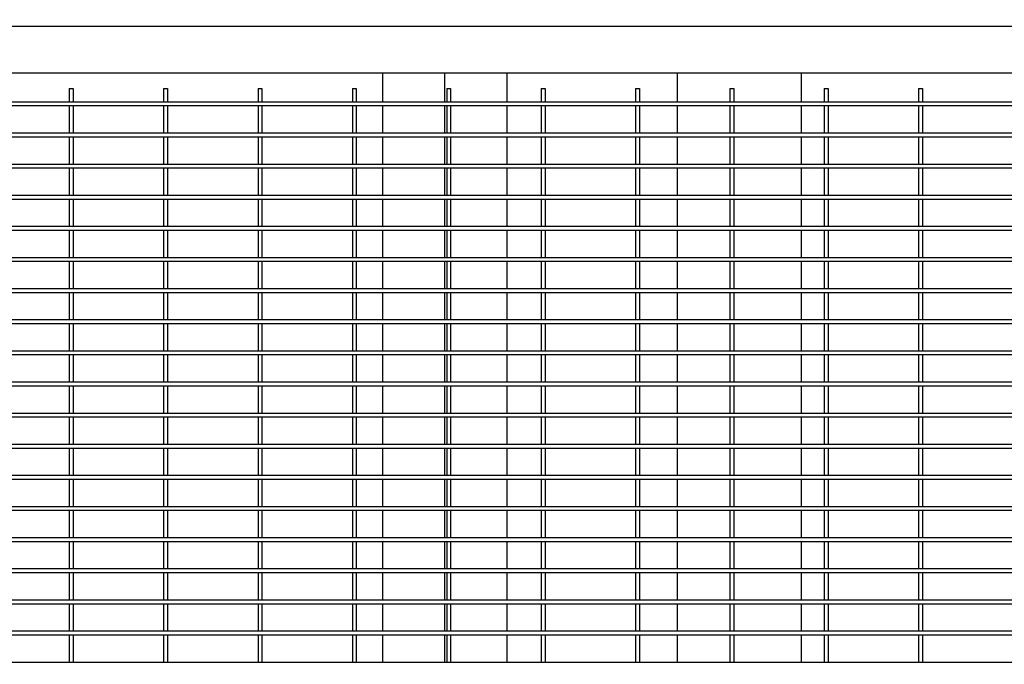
# Model space of a CAD drawing. Header units: inches. Extents: x 36 to 1719, y -84 to 1122.
# Tile 522 of 558: x 982 to 1014, y 832 to 853. Entities that reach past the tile are written whole.
import ezdxf

# ---------------------------------------------------------------- set-up
doc = ezdxf.new("R2010")
doc.units = ezdxf.units.IN
doc.header["$LTSCALE"] = 48
doc.header["$MEASUREMENT"] = 0
doc.layers.add('Dimension (ANSI)', color=7, linetype='Continuous', lineweight=25)
doc.layers.add('Visible (ANSI)', color=7, linetype='Continuous', lineweight=30)
doc.styles.add('Note Text (ANSI)', font='tahoma.ttf')
doc.dimstyles.new('Architectural (ANSI)', dxfattribs={"dimscale": 48, "dimtxt": 0.125, "dimasz": 0.098425, "dimexe": 0.125, "dimexo": 0.0625, "dimgap": 0.031496, "dimtad": 0, "dimtih": 1, "dimtoh": 1, "dimdec": 4, "dimrnd": 1e-08, "dimzin": 3, "dimdsep": 46, "dimlunit": 4, "dimtxsty": 'Note Text (ANSI)', "dimcen": 0.09, "dimdle": 0.393701, "dimclrd": 256, "dimclre": 256, "dimclrt": 256, "dimadec": 0, "dimazin": 3, "dimtfac": 0.96, "dimtofl": 0, "dimtmove": 0, "dimatfit": 3, "dimfxl": 1, "dimfrac": 2, "dimtolj": 1, "dimtzin": 12, "dimlwd": -1, "dimlwe": -1, "dimarcsym": 0})

# ---------------------------------------------------------------- blocks, each defined once
blk = doc.blocks.new('*D15')
at = {"layer": 'Defpoints', "color": 0, "transparency": 16777216}
for p in [(1046.918, 854.671), (727.918, 840.715), (1046.918, 743.531)]:
    blk.add_point(p, dxfattribs=at)
at = {"layer": 'Dimension (ANSI)', "transparency": 16777216}
for p, q in [((1046.918, 851.671), (1046.918, 737.531)), ((727.918, 837.715), (727.918, 737.531)), ((732.642, 743.531), (854.572, 743.531)), ((1042.193, 743.531), (878.263, 743.531))]:
    blk.add_line(p, q, dxfattribs=at)
for points in [[(732.642, 744.318), (732.642, 742.743), (727.918, 743.531)], [(1042.193, 744.318), (1042.193, 742.743), (1046.918, 743.531)]]:
    blk.add_solid(points, dxfattribs=at)
at = {"layer": 'Dimension (ANSI)', "transparency": 16777216, "insert": (856.084, 746.656), "char_height": 6, "attachment_point": 1, "style": 'Note Text (ANSI)'}
blk.add_mtext('\\A1;26\'-7"', dxfattribs=at)

msp = doc.modelspace()

# ---------------------------------------------------------------- linework, layer by layer
at = {"layer": 'Visible (ANSI)'}
for p, q in [((922.95768, 852.71131), (1044.95768, 852.71131)), ((924.45768, 851.21131), (1043.45768, 851.21131)), ((993.95768, 851.21131), (993.95768, 850.27381)), ((995.95768, 850.27381), (995.95768, 851.21131)), ((995.95768, 850.27381), (995.95768, 851.21131)), ((997.95768, 850.27381), (997.95768, 851.21131)), ((1003.41768, 851.21131), (1003.41768, 850.27381)), ((1007.41768, 850.27381), (1007.41768, 851.21131)), ((983.89518, 850.71131), (984.02018, 850.71131)), ((983.89518, 850.71131), (983.89518, 850.27381)), ((984.02018, 850.71131), (984.02018, 850.27381)), ((986.92643, 850.71131), (987.05143, 850.71131)), ((986.92643, 850.71131), (986.92643, 850.27381)), ((987.05143, 850.71131), (987.05143, 850.27381)), ((989.95768, 850.71131), (990.08268, 850.71131)), ((989.95768, 850.71131), (989.95768, 850.27381)), ((990.08268, 850.71131), (990.08268, 850.27381)), ((992.98893, 850.71131), (993.11393, 850.71131)), ((992.98893, 850.71131), (992.98893, 850.27381)), ((993.11393, 850.71131), (993.11393, 850.27381)), ((996.02018, 850.71131), (996.14518, 850.71131)), ((996.02018, 850.71131), (996.02018, 850.27381)), ((996.14518, 850.71131), (996.14518, 850.27381)), ((999.05143, 850.71131), (999.17643, 850.71131)), ((999.05143, 850.71131), (999.05143, 850.27381)), ((999.17643, 850.71131), (999.17643, 850.27381)), ((1002.08268, 850.71131), (1002.20768, 850.71131)), ((1002.08268, 850.71131), (1002.08268, 850.27381)), ((1002.20768, 850.71131), (1002.20768, 850.27381)), ((1005.11393, 850.71131), (1005.23893, 850.71131)), ((1005.11393, 850.71131), (1005.11393, 850.27381)), ((1005.23893, 850.71131), (1005.23893, 850.27381)), ((1008.14518, 850.71131), (1008.27018, 850.71131)), ((1008.14518, 850.71131), (1008.14518, 850.27381)), ((1008.27018, 850.71131), (1008.27018, 850.27381)), ((1011.17643, 850.71131), (1011.30143, 850.71131)), ((1011.17643, 850.71131), (1011.17643, 850.27381)), ((1011.30143, 850.71131), (1011.30143, 850.27381)), ((983.95768, 850.27381), (980.92643, 850.27381)), ((983.95768, 850.14881), (980.92643, 850.14881)), ((983.89518, 850.14881), (983.89518, 849.27381)), ((986.98893, 850.27381), (983.95768, 850.27381)), ((986.98893, 850.14881), (983.95768, 850.14881)), ((984.02018, 850.14881), (984.02018, 849.27381)), ((986.92643, 850.14881), (986.92643, 849.27381)), ((990.02018, 850.27381), (986.98893, 850.27381)), ((990.02018, 850.14881), (986.98893, 850.14881)), ((987.05143, 850.14881), (987.05143, 849.27381)), ((989.95768, 850.14881), (989.95768, 849.27381)), ((993.05143, 850.27381), (990.02018, 850.27381)), ((993.05143, 850.14881), (990.02018, 850.14881)), ((990.08268, 850.14881), (990.08268, 849.27381)), ((992.98893, 850.14881), (992.98893, 849.27381)), ((996.08268, 850.27381), (993.05143, 850.27381)), ((996.08268, 850.14881), (993.05143, 850.14881)), ((993.11393, 850.14881), (993.11393, 849.27381)), ((993.95768, 850.14881), (993.95768, 849.27381)), ((995.95768, 849.27381), (995.95768, 850.14881)), ((995.95768, 849.27381), (995.95768, 850.14881)), ((996.02018, 850.14881), (996.02018, 849.27381)), ((999.11393, 850.27381), (996.08268, 850.27381)), ((999.11393, 850.14881), (996.08268, 850.14881)), ((996.14518, 850.14881), (996.14518, 849.27381)), ((997.95768, 849.27381), (997.95768, 850.14881)), ((999.05143, 850.14881), (999.05143, 849.27381)), ((1002.14518, 850.27381), (999.11393, 850.27381)), ((1002.14518, 850.14881), (999.11393, 850.14881)), ((999.17643, 850.14881), (999.17643, 849.27381)), ((1002.08268, 850.14881), (1002.08268, 849.27381)), ((1005.17643, 850.27381), (1002.14518, 850.27381)), ((1005.17643, 850.14881), (1002.14518, 850.14881)), ((1002.20768, 850.14881), (1002.20768, 849.27381)), ((1003.41768, 850.14881), (1003.41768, 849.27381)), ((1005.11393, 850.14881), (1005.11393, 849.27381)), ((1008.20768, 850.27381), (1005.17643, 850.27381)), ((1008.20768, 850.14881), (1005.17643, 850.14881)), ((1005.23893, 850.14881), (1005.23893, 849.27381)), ((1007.41768, 849.27381), (1007.41768, 850.14881)), ((1008.14518, 850.14881), (1008.14518, 849.27381)), ((1011.23893, 850.27381), (1008.20768, 850.27381)), ((1011.23893, 850.14881), (1008.20768, 850.14881)), ((1008.27018, 850.14881), (1008.27018, 849.27381)), ((1011.17643, 850.14881), (1011.17643, 849.27381)), ((1017.30143, 850.27381), (1011.23893, 850.27381)), ((1017.30143, 850.14881), (1011.23893, 850.14881)), ((1011.30143, 850.14881), (1011.30143, 849.27381)), ((983.95768, 849.27381), (980.92643, 849.27381)), ((986.98893, 849.27381), (983.95768, 849.27381)), ((990.02018, 849.27381), (986.98893, 849.27381)), ((993.05143, 849.27381), (990.02018, 849.27381)), ((996.08268, 849.27381), (993.05143, 849.27381)), ((999.11393, 849.27381), (996.08268, 849.27381)), ((1002.14518, 849.27381), (999.11393, 849.27381)), ((1005.17643, 849.27381), (1002.14518, 849.27381)), ((1008.20768, 849.27381), (1005.17643, 849.27381)), ((1011.23893, 849.27381), (1008.20768, 849.27381)), ((1017.30143, 849.27381), (1011.23893, 849.27381)), ((983.95768, 849.14881), (980.92643, 849.14881)), ((983.89518, 849.14881), (983.89518, 848.27381)), ((986.98893, 849.14881), (983.95768, 849.14881)), ((984.02018, 849.14881), (984.02018, 848.27381)), ((986.92643, 849.14881), (986.92643, 848.27381)), ((990.02018, 849.14881), (986.98893, 849.14881)), ((987.05143, 849.14881), (987.05143, 848.27381)), ((989.95768, 849.14881), (989.95768, 848.27381)), ((993.05143, 849.14881), (990.02018, 849.14881)), ((990.08268, 849.14881), (990.08268, 848.27381)), ((992.98893, 849.14881), (992.98893, 848.27381)), ((996.08268, 849.14881), (993.05143, 849.14881)), ((993.11393, 849.14881), (993.11393, 848.27381)), ((993.95768, 849.14881), (993.95768, 848.27381)), ((995.95768, 848.27381), (995.95768, 849.14881)), ((995.95768, 848.27381), (995.95768, 849.14881)), ((996.02018, 849.14881), (996.02018, 848.27381)), ((999.11393, 849.14881), (996.08268, 849.14881)), ((996.14518, 849.14881), (996.14518, 848.27381)), ((997.95768, 848.27381), (997.95768, 849.14881)), ((999.05143, 849.14881), (999.05143, 848.27381)), ((1002.14518, 849.14881), (999.11393, 849.14881)), ((999.17643, 849.14881), (999.17643, 848.27381)), ((1002.08268, 849.14881), (1002.08268, 848.27381)), ((1005.17643, 849.14881), (1002.14518, 849.14881)), ((1002.20768, 849.14881), (1002.20768, 848.27381)), ((1003.41768, 849.14881), (1003.41768, 848.27381)), ((1005.11393, 849.14881), (1005.11393, 848.27381)), ((1008.20768, 849.14881), (1005.17643, 849.14881)), ((1005.23893, 849.14881), (1005.23893, 848.27381)), ((1007.41768, 848.27381), (1007.41768, 849.14881)), ((1008.14518, 849.14881), (1008.14518, 848.27381)), ((1011.23893, 849.14881), (1008.20768, 849.14881)), ((1008.27018, 849.14881), (1008.27018, 848.27381)), ((1011.17643, 849.14881), (1011.17643, 848.27381)), ((1017.30143, 849.14881), (1011.23893, 849.14881)), ((1011.30143, 849.14881), (1011.30143, 848.27381)), ((983.95768, 848.27381), (980.92643, 848.27381)), ((986.98893, 848.27381), (983.95768, 848.27381)), ((990.02018, 848.27381), (986.98893, 848.27381)), ((993.05143, 848.27381), (990.02018, 848.27381)), ((996.08268, 848.27381), (993.05143, 848.27381)), ((999.11393, 848.27381), (996.08268, 848.27381)), ((1002.14518, 848.27381), (999.11393, 848.27381)), ((1005.17643, 848.27381), (1002.14518, 848.27381)), ((1008.20768, 848.27381), (1005.17643, 848.27381)), ((1011.23893, 848.27381), (1008.20768, 848.27381)), ((1017.30143, 848.27381), (1011.23893, 848.27381)), ((983.95768, 848.14881), (980.92643, 848.14881)), ((983.89518, 848.14881), (983.89518, 847.27381)), ((986.98893, 848.14881), (983.95768, 848.14881)), ((984.02018, 848.14881), (984.02018, 847.27381)), ((986.92643, 848.14881), (986.92643, 847.27381)), ((990.02018, 848.14881), (986.98893, 848.14881)), ((987.05143, 848.14881), (987.05143, 847.27381)), ((989.95768, 848.14881), (989.95768, 847.27381)), ((993.05143, 848.14881), (990.02018, 848.14881)), ((990.08268, 848.14881), (990.08268, 847.27381)), ((992.98893, 848.14881), (992.98893, 847.27381)), ((996.08268, 848.14881), (993.05143, 848.14881)), ((993.11393, 848.14881), (993.11393, 847.27381)), ((993.95768, 848.14881), (993.95768, 847.27381)), ((995.95768, 847.27381), (995.95768, 848.14881)), ((995.95768, 847.27381), (995.95768, 848.14881)), ((996.02018, 848.14881), (996.02018, 847.27381)), ((999.11393, 848.14881), (996.08268, 848.14881)), ((996.14518, 848.14881), (996.14518, 847.27381)), ((997.95768, 847.27381), (997.95768, 848.14881)), ((999.05143, 848.14881), (999.05143, 847.27381)), ((1002.14518, 848.14881), (999.11393, 848.14881)), ((999.17643, 848.14881), (999.17643, 847.27381)), ((1002.08268, 848.14881), (1002.08268, 847.27381)), ((1005.17643, 848.14881), (1002.14518, 848.14881)), ((1002.20768, 848.14881), (1002.20768, 847.27381)), ((1003.41768, 848.14881), (1003.41768, 847.27381)), ((1005.11393, 848.14881), (1005.11393, 847.27381)), ((1008.20768, 848.14881), (1005.17643, 848.14881)), ((1005.23893, 848.14881), (1005.23893, 847.27381)), ((1007.41768, 847.27381), (1007.41768, 848.14881)), ((1008.14518, 848.14881), (1008.14518, 847.27381)), ((1011.23893, 848.14881), (1008.20768, 848.14881)), ((1008.27018, 848.14881), (1008.27018, 847.27381)), ((1011.17643, 848.14881), (1011.17643, 847.27381)), ((1017.30143, 848.14881), (1011.23893, 848.14881)), ((1011.30143, 848.14881), (1011.30143, 847.27381)), ((983.95768, 847.27381), (980.92643, 847.27381)), ((983.95768, 847.14881), (980.92643, 847.14881)), ((983.89518, 847.14881), (983.89518, 846.27381)), ((986.98893, 847.27381), (983.95768, 847.27381)), ((986.98893, 847.14881), (983.95768, 847.14881)), ((984.02018, 847.14881), (984.02018, 846.27381)), ((986.92643, 847.14881), (986.92643, 846.27381)), ((990.02018, 847.27381), (986.98893, 847.27381)), ((990.02018, 847.14881), (986.98893, 847.14881)), ((987.05143, 847.14881), (987.05143, 846.27381)), ((989.95768, 847.14881), (989.95768, 846.27381)), ((993.05143, 847.27381), (990.02018, 847.27381)), ((993.05143, 847.14881), (990.02018, 847.14881)), ((990.08268, 847.14881), (990.08268, 846.27381)), ((992.98893, 847.14881), (992.98893, 846.27381)), ((996.08268, 847.27381), (993.05143, 847.27381)), ((996.08268, 847.14881), (993.05143, 847.14881)), ((993.11393, 847.14881), (993.11393, 846.27381)), ((993.95768, 847.14881), (993.95768, 846.27381)), ((995.95768, 846.27381), (995.95768, 847.14881)), ((995.95768, 846.27381), (995.95768, 847.14881)), ((996.02018, 847.14881), (996.02018, 846.27381)), ((999.11393, 847.27381), (996.08268, 847.27381)), ((999.11393, 847.14881), (996.08268, 847.14881)), ((996.14518, 847.14881), (996.14518, 846.27381)), ((997.95768, 846.27381), (997.95768, 847.14881)), ((999.05143, 847.14881), (999.05143, 846.27381)), ((1002.14518, 847.27381), (999.11393, 847.27381)), ((1002.14518, 847.14881), (999.11393, 847.14881)), ((999.17643, 847.14881), (999.17643, 846.27381)), ((1002.08268, 847.14881), (1002.08268, 846.27381)), ((1005.17643, 847.27381), (1002.14518, 847.27381)), ((1005.17643, 847.14881), (1002.14518, 847.14881)), ((1002.20768, 847.14881), (1002.20768, 846.27381)), ((1003.41768, 847.14881), (1003.41768, 846.27381)), ((1005.11393, 847.14881), (1005.11393, 846.27381)), ((1008.20768, 847.27381), (1005.17643, 847.27381)), ((1008.20768, 847.14881), (1005.17643, 847.14881)), ((1005.23893, 847.14881), (1005.23893, 846.27381)), ((1007.41768, 846.27381), (1007.41768, 847.14881)), ((1008.14518, 847.14881), (1008.14518, 846.27381)), ((1011.23893, 847.27381), (1008.20768, 847.27381)), ((1011.23893, 847.14881), (1008.20768, 847.14881)), ((1008.27018, 847.14881), (1008.27018, 846.27381)), ((1011.17643, 847.14881), (1011.17643, 846.27381)), ((1017.30143, 847.27381), (1011.23893, 847.27381)), ((1017.30143, 847.14881), (1011.23893, 847.14881)), ((1011.30143, 847.14881), (1011.30143, 846.27381)), ((983.95768, 846.27381), (980.92643, 846.27381)), ((983.95768, 846.14881), (980.92643, 846.14881)), ((983.89518, 846.14881), (983.89518, 845.27381)), ((986.98893, 846.27381), (983.95768, 846.27381)), ((986.98893, 846.14881), (983.95768, 846.14881)), ((984.02018, 846.14881), (984.02018, 845.27381)), ((986.92643, 846.14881), (986.92643, 845.27381)), ((990.02018, 846.27381), (986.98893, 846.27381)), ((990.02018, 846.14881), (986.98893, 846.14881)), ((987.05143, 846.14881), (987.05143, 845.27381)), ((989.95768, 846.14881), (989.95768, 845.27381)), ((993.05143, 846.27381), (990.02018, 846.27381)), ((993.05143, 846.14881), (990.02018, 846.14881)), ((990.08268, 846.14881), (990.08268, 845.27381)), ((992.98893, 846.14881), (992.98893, 845.27381)), ((996.08268, 846.27381), (993.05143, 846.27381)), ((996.08268, 846.14881), (993.05143, 846.14881)), ((993.11393, 846.14881), (993.11393, 845.27381)), ((993.95768, 846.14881), (993.95768, 845.27381)), ((995.95768, 845.27381), (995.95768, 846.14881)), ((995.95768, 845.27381), (995.95768, 846.14881)), ((996.02018, 846.14881), (996.02018, 845.27381)), ((999.11393, 846.27381), (996.08268, 846.27381)), ((999.11393, 846.14881), (996.08268, 846.14881)), ((996.14518, 846.14881), (996.14518, 845.27381)), ((997.95768, 845.27381), (997.95768, 846.14881)), ((999.05143, 846.14881), (999.05143, 845.27381)), ((1002.14518, 846.27381), (999.11393, 846.27381)), ((1002.14518, 846.14881), (999.11393, 846.14881)), ((999.17643, 846.14881), (999.17643, 845.27381)), ((1002.08268, 846.14881), (1002.08268, 845.27381)), ((1005.17643, 846.27381), (1002.14518, 846.27381)), ((1005.17643, 846.14881), (1002.14518, 846.14881)), ((1002.20768, 846.14881), (1002.20768, 845.27381)), ((1003.41768, 846.14881), (1003.41768, 845.27381)), ((1005.11393, 846.14881), (1005.11393, 845.27381)), ((1008.20768, 846.27381), (1005.17643, 846.27381)), ((1008.20768, 846.14881), (1005.17643, 846.14881)), ((1005.23893, 846.14881), (1005.23893, 845.27381)), ((1007.41768, 845.27381), (1007.41768, 846.14881)), ((1008.14518, 846.14881), (1008.14518, 845.27381)), ((1011.23893, 846.27381), (1008.20768, 846.27381)), ((1011.23893, 846.14881), (1008.20768, 846.14881)), ((1008.27018, 846.14881), (1008.27018, 845.27381)), ((1011.17643, 846.14881), (1011.17643, 845.27381)), ((1017.30143, 846.27381), (1011.23893, 846.27381)), ((1017.30143, 846.14881), (1011.23893, 846.14881)), ((1011.30143, 846.14881), (1011.30143, 845.27381)), ((983.95768, 845.27381), (980.92643, 845.27381)), ((983.95768, 845.14881), (980.92643, 845.14881)), ((983.89518, 845.14881), (983.89518, 844.27381)), ((986.98893, 845.27381), (983.95768, 845.27381)), ((986.98893, 845.14881), (983.95768, 845.14881)), ((984.02018, 845.14881), (984.02018, 844.27381)), ((986.92643, 845.14881), (986.92643, 844.27381)), ((990.02018, 845.27381), (986.98893, 845.27381)), ((990.02018, 845.14881), (986.98893, 845.14881)), ((987.05143, 845.14881), (987.05143, 844.27381)), ((989.95768, 845.14881), (989.95768, 844.27381)), ((993.05143, 845.27381), (990.02018, 845.27381)), ((993.05143, 845.14881), (990.02018, 845.14881)), ((990.08268, 845.14881), (990.08268, 844.27381)), ((992.98893, 845.14881), (992.98893, 844.27381)), ((996.08268, 845.27381), (993.05143, 845.27381)), ((996.08268, 845.14881), (993.05143, 845.14881)), ((993.11393, 845.14881), (993.11393, 844.27381)), ((993.95768, 845.14881), (993.95768, 844.27381)), ((995.95768, 844.27381), (995.95768, 845.14881)), ((995.95768, 844.27381), (995.95768, 845.14881)), ((996.02018, 845.14881), (996.02018, 844.27381)), ((999.11393, 845.27381), (996.08268, 845.27381)), ((999.11393, 845.14881), (996.08268, 845.14881)), ((996.14518, 845.14881), (996.14518, 844.27381)), ((997.95768, 844.27381), (997.95768, 845.14881)), ((999.05143, 845.14881), (999.05143, 844.27381)), ((1002.14518, 845.27381), (999.11393, 845.27381)), ((1002.14518, 845.14881), (999.11393, 845.14881)), ((999.17643, 845.14881), (999.17643, 844.27381)), ((1002.08268, 845.14881), (1002.08268, 844.27381)), ((1005.17643, 845.27381), (1002.14518, 845.27381)), ((1005.17643, 845.14881), (1002.14518, 845.14881)), ((1002.20768, 845.14881), (1002.20768, 844.27381)), ((1003.41768, 845.14881), (1003.41768, 844.27381)), ((1005.11393, 845.14881), (1005.11393, 844.27381)), ((1008.20768, 845.27381), (1005.17643, 845.27381)), ((1008.20768, 845.14881), (1005.17643, 845.14881)), ((1005.23893, 845.14881), (1005.23893, 844.27381)), ((1007.41768, 844.27381), (1007.41768, 845.14881)), ((1008.14518, 845.14881), (1008.14518, 844.27381)), ((1011.23893, 845.27381), (1008.20768, 845.27381)), ((1011.23893, 845.14881), (1008.20768, 845.14881)), ((1008.27018, 845.14881), (1008.27018, 844.27381)), ((1011.17643, 845.14881), (1011.17643, 844.27381)), ((1017.30143, 845.27381), (1011.23893, 845.27381)), ((1017.30143, 845.14881), (1011.23893, 845.14881)), ((1011.30143, 845.14881), (1011.30143, 844.27381)), ((983.95768, 844.27381), (980.92643, 844.27381)), ((983.95768, 844.14881), (980.92643, 844.14881)), ((983.89518, 844.14881), (983.89518, 843.27381)), ((986.98893, 844.27381), (983.95768, 844.27381)), ((986.98893, 844.14881), (983.95768, 844.14881)), ((984.02018, 844.14881), (984.02018, 843.27381)), ((986.92643, 844.14881), (986.92643, 843.27381)), ((990.02018, 844.27381), (986.98893, 844.27381)), ((990.02018, 844.14881), (986.98893, 844.14881)), ((987.05143, 844.14881), (987.05143, 843.27381)), ((989.95768, 844.14881), (989.95768, 843.27381)), ((993.05143, 844.27381), (990.02018, 844.27381)), ((993.05143, 844.14881), (990.02018, 844.14881)), ((990.08268, 844.14881), (990.08268, 843.27381)), ((992.98893, 844.14881), (992.98893, 843.27381)), ((996.08268, 844.27381), (993.05143, 844.27381)), ((996.08268, 844.14881), (993.05143, 844.14881)), ((993.11393, 844.14881), (993.11393, 843.27381)), ((993.95768, 844.14881), (993.95768, 843.27381)), ((995.95768, 843.27381), (995.95768, 844.14881)), ((995.95768, 843.27381), (995.95768, 844.14881)), ((996.02018, 844.14881), (996.02018, 843.27381)), ((999.11393, 844.27381), (996.08268, 844.27381)), ((999.11393, 844.14881), (996.08268, 844.14881)), ((996.14518, 844.14881), (996.14518, 843.27381)), ((997.95768, 843.27381), (997.95768, 844.14881)), ((999.05143, 844.14881), (999.05143, 843.27381)), ((1002.14518, 844.27381), (999.11393, 844.27381)), ((1002.14518, 844.14881), (999.11393, 844.14881)), ((999.17643, 844.14881), (999.17643, 843.27381)), ((1002.08268, 844.14881), (1002.08268, 843.27381)), ((1005.17643, 844.27381), (1002.14518, 844.27381)), ((1005.17643, 844.14881), (1002.14518, 844.14881)), ((1002.20768, 844.14881), (1002.20768, 843.27381)), ((1003.41768, 844.14881), (1003.41768, 843.27381)), ((1005.11393, 844.14881), (1005.11393, 843.27381)), ((1008.20768, 844.27381), (1005.17643, 844.27381)), ((1008.20768, 844.14881), (1005.17643, 844.14881)), ((1005.23893, 844.14881), (1005.23893, 843.27381)), ((1007.41768, 843.27381), (1007.41768, 844.14881)), ((1008.14518, 844.14881), (1008.14518, 843.27381)), ((1011.23893, 844.27381), (1008.20768, 844.27381)), ((1011.23893, 844.14881), (1008.20768, 844.14881)), ((1008.27018, 844.14881), (1008.27018, 843.27381)), ((1011.17643, 844.14881), (1011.17643, 843.27381)), ((1017.30143, 844.27381), (1011.23893, 844.27381)), ((1017.30143, 844.14881), (1011.23893, 844.14881)), ((1011.30143, 844.14881), (1011.30143, 843.27381)), ((983.95768, 843.27381), (980.92643, 843.27381)), ((986.98893, 843.27381), (983.95768, 843.27381)), ((990.02018, 843.27381), (986.98893, 843.27381)), ((993.05143, 843.27381), (990.02018, 843.27381)), ((996.08268, 843.27381), (993.05143, 843.27381)), ((999.11393, 843.27381), (996.08268, 843.27381)), ((1002.14518, 843.27381), (999.11393, 843.27381)), ((1005.17643, 843.27381), (1002.14518, 843.27381)), ((1008.20768, 843.27381), (1005.17643, 843.27381)), ((1011.23893, 843.27381), (1008.20768, 843.27381)), ((1017.30143, 843.27381), (1011.23893, 843.27381)), ((983.95768, 843.14881), (980.92643, 843.14881)), ((983.89518, 843.14881), (983.89518, 842.27381)), ((986.98893, 843.14881), (983.95768, 843.14881)), ((984.02018, 843.14881), (984.02018, 842.27381)), ((986.92643, 843.14881), (986.92643, 842.27381)), ((990.02018, 843.14881), (986.98893, 843.14881)), ((987.05143, 843.14881), (987.05143, 842.27381)), ((989.95768, 843.14881), (989.95768, 842.27381)), ((993.05143, 843.14881), (990.02018, 843.14881)), ((990.08268, 843.14881), (990.08268, 842.27381)), ((992.98893, 843.14881), (992.98893, 842.27381)), ((996.08268, 843.14881), (993.05143, 843.14881)), ((993.11393, 843.14881), (993.11393, 842.27381)), ((993.95768, 843.14881), (993.95768, 842.27381)), ((995.95768, 842.27381), (995.95768, 843.14881)), ((995.95768, 842.27381), (995.95768, 843.14881)), ((996.02018, 843.14881), (996.02018, 842.27381)), ((999.11393, 843.14881), (996.08268, 843.14881)), ((996.14518, 843.14881), (996.14518, 842.27381)), ((997.95768, 842.27381), (997.95768, 843.14881)), ((999.05143, 843.14881), (999.05143, 842.27381)), ((1002.14518, 843.14881), (999.11393, 843.14881)), ((999.17643, 843.14881), (999.17643, 842.27381)), ((1002.08268, 843.14881), (1002.08268, 842.27381)), ((1005.17643, 843.14881), (1002.14518, 843.14881)), ((1002.20768, 843.14881), (1002.20768, 842.27381)), ((1003.41768, 843.14881), (1003.41768, 842.27381)), ((1005.11393, 843.14881), (1005.11393, 842.27381)), ((1008.20768, 843.14881), (1005.17643, 843.14881)), ((1005.23893, 843.14881), (1005.23893, 842.27381)), ((1007.41768, 842.27381), (1007.41768, 843.14881)), ((1008.14518, 843.14881), (1008.14518, 842.27381)), ((1011.23893, 843.14881), (1008.20768, 843.14881)), ((1008.27018, 843.14881), (1008.27018, 842.27381)), ((1011.17643, 843.14881), (1011.17643, 842.27381)), ((1017.30143, 843.14881), (1011.23893, 843.14881)), ((1011.30143, 843.14881), (1011.30143, 842.27381)), ((983.95768, 842.27381), (980.92643, 842.27381)), ((986.98893, 842.27381), (983.95768, 842.27381)), ((990.02018, 842.27381), (986.98893, 842.27381)), ((993.05143, 842.27381), (990.02018, 842.27381)), ((996.08268, 842.27381), (993.05143, 842.27381)), ((999.11393, 842.27381), (996.08268, 842.27381)), ((1002.14518, 842.27381), (999.11393, 842.27381)), ((1005.17643, 842.27381), (1002.14518, 842.27381)), ((1008.20768, 842.27381), (1005.17643, 842.27381)), ((1011.23893, 842.27381), (1008.20768, 842.27381)), ((1017.30143, 842.27381), (1011.23893, 842.27381)), ((983.95768, 842.14881), (980.92643, 842.14881)), ((983.89518, 842.14881), (983.89518, 841.27381)), ((986.98893, 842.14881), (983.95768, 842.14881)), ((984.02018, 842.14881), (984.02018, 841.27381)), ((986.92643, 842.14881), (986.92643, 841.27381)), ((990.02018, 842.14881), (986.98893, 842.14881)), ((987.05143, 842.14881), (987.05143, 841.27381)), ((989.95768, 842.14881), (989.95768, 841.27381)), ((993.05143, 842.14881), (990.02018, 842.14881)), ((990.08268, 842.14881), (990.08268, 841.27381)), ((992.98893, 842.14881), (992.98893, 841.27381)), ((996.08268, 842.14881), (993.05143, 842.14881)), ((993.11393, 842.14881), (993.11393, 841.27381)), ((993.95768, 842.14881), (993.95768, 841.27381)), ((995.95768, 841.27381), (995.95768, 842.14881)), ((995.95768, 841.27381), (995.95768, 842.14881)), ((996.02018, 842.14881), (996.02018, 841.27381)), ((999.11393, 842.14881), (996.08268, 842.14881)), ((996.14518, 842.14881), (996.14518, 841.27381)), ((997.95768, 841.27381), (997.95768, 842.14881)), ((999.05143, 842.14881), (999.05143, 841.27381)), ((1002.14518, 842.14881), (999.11393, 842.14881)), ((999.17643, 842.14881), (999.17643, 841.27381)), ((1002.08268, 842.14881), (1002.08268, 841.27381)), ((1005.17643, 842.14881), (1002.14518, 842.14881)), ((1002.20768, 842.14881), (1002.20768, 841.27381)), ((1003.41768, 842.14881), (1003.41768, 841.27381)), ((1005.11393, 842.14881), (1005.11393, 841.27381)), ((1008.20768, 842.14881), (1005.17643, 842.14881)), ((1005.23893, 842.14881), (1005.23893, 841.27381)), ((1007.41768, 841.27381), (1007.41768, 842.14881)), ((1008.14518, 842.14881), (1008.14518, 841.27381)), ((1011.23893, 842.14881), (1008.20768, 842.14881)), ((1008.27018, 842.14881), (1008.27018, 841.27381)), ((1011.17643, 842.14881), (1011.17643, 841.27381)), ((1017.30143, 842.14881), (1011.23893, 842.14881)), ((1011.30143, 842.14881), (1011.30143, 841.27381)), ((983.95768, 841.27381), (980.92643, 841.27381)), ((986.98893, 841.27381), (983.95768, 841.27381)), ((990.02018, 841.27381), (986.98893, 841.27381)), ((993.05143, 841.27381), (990.02018, 841.27381)), ((996.08268, 841.27381), (993.05143, 841.27381)), ((999.11393, 841.27381), (996.08268, 841.27381)), ((1002.14518, 841.27381), (999.11393, 841.27381)), ((1005.17643, 841.27381), (1002.14518, 841.27381)), ((1008.20768, 841.27381), (1005.17643, 841.27381)), ((1011.23893, 841.27381), (1008.20768, 841.27381)), ((1017.30143, 841.27381), (1011.23893, 841.27381)), ((983.95768, 841.14881), (980.92643, 841.14881)), ((983.89518, 841.14881), (983.89518, 840.27381)), ((986.98893, 841.14881), (983.95768, 841.14881)), ((984.02018, 841.14881), (984.02018, 840.27381)), ((986.92643, 841.14881), (986.92643, 840.27381)), ((990.02018, 841.14881), (986.98893, 841.14881)), ((987.05143, 841.14881), (987.05143, 840.27381)), ((989.95768, 841.14881), (989.95768, 840.27381)), ((993.05143, 841.14881), (990.02018, 841.14881)), ((990.08268, 841.14881), (990.08268, 840.27381)), ((992.98893, 841.14881), (992.98893, 840.27381)), ((996.08268, 841.14881), (993.05143, 841.14881)), ((993.11393, 841.14881), (993.11393, 840.27381)), ((993.95768, 841.14881), (993.95768, 840.27381)), ((995.95768, 840.27381), (995.95768, 841.14881)), ((995.95768, 840.27381), (995.95768, 841.14881)), ((996.02018, 841.14881), (996.02018, 840.27381)), ((999.11393, 841.14881), (996.08268, 841.14881)), ((996.14518, 841.14881), (996.14518, 840.27381)), ((997.95768, 840.27381), (997.95768, 841.14881)), ((999.05143, 841.14881), (999.05143, 840.27381)), ((1002.14518, 841.14881), (999.11393, 841.14881)), ((999.17643, 841.14881), (999.17643, 840.27381)), ((1002.08268, 841.14881), (1002.08268, 840.27381)), ((1005.17643, 841.14881), (1002.14518, 841.14881)), ((1002.20768, 841.14881), (1002.20768, 840.27381)), ((1003.41768, 841.14881), (1003.41768, 840.27381)), ((1005.11393, 841.14881), (1005.11393, 840.27381)), ((1008.20768, 841.14881), (1005.17643, 841.14881)), ((1005.23893, 841.14881), (1005.23893, 840.27381)), ((1007.41768, 840.27381), (1007.41768, 841.14881)), ((1008.14518, 841.14881), (1008.14518, 840.27381)), ((1011.23893, 841.14881), (1008.20768, 841.14881)), ((1008.27018, 841.14881), (1008.27018, 840.27381)), ((1011.17643, 841.14881), (1011.17643, 840.27381)), ((1017.30143, 841.14881), (1011.23893, 841.14881)), ((1011.30143, 841.14881), (1011.30143, 840.27381)), ((983.95768, 840.27381), (980.92643, 840.27381)), ((983.95768, 840.14881), (980.92643, 840.14881)), ((983.89518, 840.14881), (983.89518, 839.27381)), ((986.98893, 840.27381), (983.95768, 840.27381)), ((986.98893, 840.14881), (983.95768, 840.14881)), ((984.02018, 840.14881), (984.02018, 839.27381)), ((986.92643, 840.14881), (986.92643, 839.27381)), ((990.02018, 840.27381), (986.98893, 840.27381)), ((990.02018, 840.14881), (986.98893, 840.14881)), ((987.05143, 840.14881), (987.05143, 839.27381)), ((989.95768, 840.14881), (989.95768, 839.27381)), ((993.05143, 840.27381), (990.02018, 840.27381)), ((993.05143, 840.14881), (990.02018, 840.14881)), ((990.08268, 840.14881), (990.08268, 839.27381)), ((992.98893, 840.14881), (992.98893, 839.27381)), ((996.08268, 840.27381), (993.05143, 840.27381)), ((996.08268, 840.14881), (993.05143, 840.14881)), ((993.11393, 840.14881), (993.11393, 839.27381)), ((993.95768, 840.14881), (993.95768, 839.27381)), ((995.95768, 839.27381), (995.95768, 840.14881)), ((995.95768, 839.27381), (995.95768, 840.14881)), ((996.02018, 840.14881), (996.02018, 839.27381)), ((999.11393, 840.27381), (996.08268, 840.27381)), ((999.11393, 840.14881), (996.08268, 840.14881)), ((996.14518, 840.14881), (996.14518, 839.27381)), ((997.95768, 839.27381), (997.95768, 840.14881)), ((999.05143, 840.14881), (999.05143, 839.27381)), ((1002.14518, 840.27381), (999.11393, 840.27381)), ((1002.14518, 840.14881), (999.11393, 840.14881)), ((999.17643, 840.14881), (999.17643, 839.27381)), ((1002.08268, 840.14881), (1002.08268, 839.27381)), ((1005.17643, 840.27381), (1002.14518, 840.27381)), ((1005.17643, 840.14881), (1002.14518, 840.14881)), ((1002.20768, 840.14881), (1002.20768, 839.27381)), ((1003.41768, 840.14881), (1003.41768, 839.27381)), ((1005.11393, 840.14881), (1005.11393, 839.27381)), ((1008.20768, 840.27381), (1005.17643, 840.27381)), ((1008.20768, 840.14881), (1005.17643, 840.14881)), ((1005.23893, 840.14881), (1005.23893, 839.27381)), ((1007.41768, 839.27381), (1007.41768, 840.14881)), ((1008.14518, 840.14881), (1008.14518, 839.27381)), ((1011.23893, 840.27381), (1008.20768, 840.27381)), ((1011.23893, 840.14881), (1008.20768, 840.14881)), ((1008.27018, 840.14881), (1008.27018, 839.27381)), ((1011.17643, 840.14881), (1011.17643, 839.27381)), ((1017.30143, 840.27381), (1011.23893, 840.27381)), ((1017.30143, 840.14881), (1011.23893, 840.14881)), ((1011.30143, 840.14881), (1011.30143, 839.27381)), ((983.95768, 839.27381), (980.92643, 839.27381)), ((983.95768, 839.14881), (980.92643, 839.14881)), ((983.89518, 839.14881), (983.89518, 838.27381)), ((986.98893, 839.27381), (983.95768, 839.27381)), ((986.98893, 839.14881), (983.95768, 839.14881)), ((984.02018, 839.14881), (984.02018, 838.27381)), ((986.92643, 839.14881), (986.92643, 838.27381)), ((990.02018, 839.27381), (986.98893, 839.27381)), ((990.02018, 839.14881), (986.98893, 839.14881)), ((987.05143, 839.14881), (987.05143, 838.27381)), ((989.95768, 839.14881), (989.95768, 838.27381)), ((993.05143, 839.27381), (990.02018, 839.27381)), ((993.05143, 839.14881), (990.02018, 839.14881)), ((990.08268, 839.14881), (990.08268, 838.27381)), ((992.98893, 839.14881), (992.98893, 838.27381)), ((996.08268, 839.27381), (993.05143, 839.27381)), ((996.08268, 839.14881), (993.05143, 839.14881)), ((993.11393, 839.14881), (993.11393, 838.27381)), ((993.95768, 839.14881), (993.95768, 838.27381)), ((995.95768, 838.27381), (995.95768, 839.14881)), ((995.95768, 838.27381), (995.95768, 839.14881)), ((996.02018, 839.14881), (996.02018, 838.27381)), ((999.11393, 839.27381), (996.08268, 839.27381)), ((999.11393, 839.14881), (996.08268, 839.14881)), ((996.14518, 839.14881), (996.14518, 838.27381)), ((997.95768, 838.27381), (997.95768, 839.14881)), ((999.05143, 839.14881), (999.05143, 838.27381)), ((1002.14518, 839.27381), (999.11393, 839.27381)), ((1002.14518, 839.14881), (999.11393, 839.14881)), ((999.17643, 839.14881), (999.17643, 838.27381)), ((1002.08268, 839.14881), (1002.08268, 838.27381)), ((1005.17643, 839.27381), (1002.14518, 839.27381)), ((1005.17643, 839.14881), (1002.14518, 839.14881)), ((1002.20768, 839.14881), (1002.20768, 838.27381)), ((1003.41768, 839.14881), (1003.41768, 838.27381)), ((1005.11393, 839.14881), (1005.11393, 838.27381)), ((1008.20768, 839.27381), (1005.17643, 839.27381)), ((1008.20768, 839.14881), (1005.17643, 839.14881)), ((1005.23893, 839.14881), (1005.23893, 838.27381)), ((1007.41768, 838.27381), (1007.41768, 839.14881)), ((1008.14518, 839.14881), (1008.14518, 838.27381)), ((1011.23893, 839.27381), (1008.20768, 839.27381)), ((1011.23893, 839.14881), (1008.20768, 839.14881)), ((1008.27018, 839.14881), (1008.27018, 838.27381)), ((1011.17643, 839.14881), (1011.17643, 838.27381)), ((1017.30143, 839.27381), (1011.23893, 839.27381)), ((1017.30143, 839.14881), (1011.23893, 839.14881)), ((1011.30143, 839.14881), (1011.30143, 838.27381)), ((983.95768, 838.27381), (980.92643, 838.27381)), ((983.95768, 838.14881), (980.92643, 838.14881)), ((983.89518, 838.14881), (983.89518, 837.27381)), ((986.98893, 838.27381), (983.95768, 838.27381)), ((986.98893, 838.14881), (983.95768, 838.14881)), ((984.02018, 838.14881), (984.02018, 837.27381)), ((986.92643, 838.14881), (986.92643, 837.27381)), ((990.02018, 838.27381), (986.98893, 838.27381)), ((990.02018, 838.14881), (986.98893, 838.14881)), ((987.05143, 838.14881), (987.05143, 837.27381)), ((989.95768, 838.14881), (989.95768, 837.27381)), ((993.05143, 838.27381), (990.02018, 838.27381)), ((993.05143, 838.14881), (990.02018, 838.14881)), ((990.08268, 838.14881), (990.08268, 837.27381)), ((992.98893, 838.14881), (992.98893, 837.27381)), ((996.08268, 838.27381), (993.05143, 838.27381)), ((996.08268, 838.14881), (993.05143, 838.14881)), ((993.11393, 838.14881), (993.11393, 837.27381)), ((993.95768, 838.14881), (993.95768, 837.27381)), ((995.95768, 837.27381), (995.95768, 838.14881)), ((995.95768, 837.27381), (995.95768, 838.14881)), ((996.02018, 838.14881), (996.02018, 837.27381)), ((999.11393, 838.27381), (996.08268, 838.27381)), ((999.11393, 838.14881), (996.08268, 838.14881)), ((996.14518, 838.14881), (996.14518, 837.27381)), ((997.95768, 837.27381), (997.95768, 838.14881)), ((999.05143, 838.14881), (999.05143, 837.27381)), ((1002.14518, 838.27381), (999.11393, 838.27381)), ((1002.14518, 838.14881), (999.11393, 838.14881)), ((999.17643, 838.14881), (999.17643, 837.27381)), ((1002.08268, 838.14881), (1002.08268, 837.27381)), ((1005.17643, 838.27381), (1002.14518, 838.27381)), ((1005.17643, 838.14881), (1002.14518, 838.14881)), ((1002.20768, 838.14881), (1002.20768, 837.27381)), ((1003.41768, 838.14881), (1003.41768, 837.27381)), ((1005.11393, 838.14881), (1005.11393, 837.27381)), ((1008.20768, 838.27381), (1005.17643, 838.27381)), ((1008.20768, 838.14881), (1005.17643, 838.14881)), ((1005.23893, 838.14881), (1005.23893, 837.27381)), ((1007.41768, 837.27381), (1007.41768, 838.14881)), ((1008.14518, 838.14881), (1008.14518, 837.27381)), ((1011.23893, 838.27381), (1008.20768, 838.27381)), ((1011.23893, 838.14881), (1008.20768, 838.14881)), ((1008.27018, 838.14881), (1008.27018, 837.27381)), ((1011.17643, 838.14881), (1011.17643, 837.27381)), ((1017.30143, 838.27381), (1011.23893, 838.27381)), ((1017.30143, 838.14881), (1011.23893, 838.14881)), ((1011.30143, 838.14881), (1011.30143, 837.27381)), ((983.95768, 837.27381), (980.92643, 837.27381)), ((986.98893, 837.27381), (983.95768, 837.27381)), ((990.02018, 837.27381), (986.98893, 837.27381)), ((993.05143, 837.27381), (990.02018, 837.27381)), ((996.08268, 837.27381), (993.05143, 837.27381)), ((999.11393, 837.27381), (996.08268, 837.27381)), ((1002.14518, 837.27381), (999.11393, 837.27381)), ((1005.17643, 837.27381), (1002.14518, 837.27381)), ((1008.20768, 837.27381), (1005.17643, 837.27381)), ((1011.23893, 837.27381), (1008.20768, 837.27381)), ((1017.30143, 837.27381), (1011.23893, 837.27381)), ((983.95768, 837.14881), (980.92643, 837.14881)), ((983.89518, 837.14881), (983.89518, 836.27381)), ((986.98893, 837.14881), (983.95768, 837.14881)), ((984.02018, 837.14881), (984.02018, 836.27381)), ((986.92643, 837.14881), (986.92643, 836.27381)), ((990.02018, 837.14881), (986.98893, 837.14881)), ((987.05143, 837.14881), (987.05143, 836.27381)), ((989.95768, 837.14881), (989.95768, 836.27381)), ((993.05143, 837.14881), (990.02018, 837.14881)), ((990.08268, 837.14881), (990.08268, 836.27381)), ((992.98893, 837.14881), (992.98893, 836.27381)), ((996.08268, 837.14881), (993.05143, 837.14881)), ((993.11393, 837.14881), (993.11393, 836.27381)), ((993.95768, 837.14881), (993.95768, 836.27381)), ((995.95768, 836.27381), (995.95768, 837.14881)), ((995.95768, 836.27381), (995.95768, 837.14881)), ((996.02018, 837.14881), (996.02018, 836.27381)), ((999.11393, 837.14881), (996.08268, 837.14881)), ((996.14518, 837.14881), (996.14518, 836.27381)), ((997.95768, 836.27381), (997.95768, 837.14881)), ((999.05143, 837.14881), (999.05143, 836.27381)), ((1002.14518, 837.14881), (999.11393, 837.14881)), ((999.17643, 837.14881), (999.17643, 836.27381)), ((1002.08268, 837.14881), (1002.08268, 836.27381)), ((1005.17643, 837.14881), (1002.14518, 837.14881)), ((1002.20768, 837.14881), (1002.20768, 836.27381)), ((1003.41768, 837.14881), (1003.41768, 836.27381)), ((1005.11393, 837.14881), (1005.11393, 836.27381)), ((1008.20768, 837.14881), (1005.17643, 837.14881)), ((1005.23893, 837.14881), (1005.23893, 836.27381)), ((1007.41768, 836.27381), (1007.41768, 837.14881)), ((1008.14518, 837.14881), (1008.14518, 836.27381)), ((1011.23893, 837.14881), (1008.20768, 837.14881)), ((1008.27018, 837.14881), (1008.27018, 836.27381)), ((1011.17643, 837.14881), (1011.17643, 836.27381)), ((1017.30143, 837.14881), (1011.23893, 837.14881)), ((1011.30143, 837.14881), (1011.30143, 836.27381)), ((983.95768, 836.27381), (980.92643, 836.27381)), ((986.98893, 836.27381), (983.95768, 836.27381)), ((990.02018, 836.27381), (986.98893, 836.27381)), ((993.05143, 836.27381), (990.02018, 836.27381)), ((996.08268, 836.27381), (993.05143, 836.27381)), ((999.11393, 836.27381), (996.08268, 836.27381)), ((1002.14518, 836.27381), (999.11393, 836.27381)), ((1005.17643, 836.27381), (1002.14518, 836.27381)), ((1008.20768, 836.27381), (1005.17643, 836.27381)), ((1011.23893, 836.27381), (1008.20768, 836.27381)), ((1017.30143, 836.27381), (1011.23893, 836.27381)), ((983.95768, 836.14881), (980.92643, 836.14881)), ((983.89518, 836.14881), (983.89518, 835.27381)), ((986.98893, 836.14881), (983.95768, 836.14881)), ((984.02018, 836.14881), (984.02018, 835.27381)), ((986.92643, 836.14881), (986.92643, 835.27381)), ((990.02018, 836.14881), (986.98893, 836.14881)), ((987.05143, 836.14881), (987.05143, 835.27381)), ((989.95768, 836.14881), (989.95768, 835.27381)), ((993.05143, 836.14881), (990.02018, 836.14881)), ((990.08268, 836.14881), (990.08268, 835.27381)), ((992.98893, 836.14881), (992.98893, 835.27381)), ((996.08268, 836.14881), (993.05143, 836.14881)), ((993.11393, 836.14881), (993.11393, 835.27381)), ((993.95768, 836.14881), (993.95768, 835.27381)), ((995.95768, 835.27381), (995.95768, 836.14881)), ((995.95768, 835.27381), (995.95768, 836.14881)), ((996.02018, 836.14881), (996.02018, 835.27381)), ((999.11393, 836.14881), (996.08268, 836.14881)), ((996.14518, 836.14881), (996.14518, 835.27381)), ((997.95768, 835.27381), (997.95768, 836.14881)), ((999.05143, 836.14881), (999.05143, 835.27381)), ((1002.14518, 836.14881), (999.11393, 836.14881)), ((999.17643, 836.14881), (999.17643, 835.27381)), ((1002.08268, 836.14881), (1002.08268, 835.27381)), ((1005.17643, 836.14881), (1002.14518, 836.14881)), ((1002.20768, 836.14881), (1002.20768, 835.27381)), ((1003.41768, 836.14881), (1003.41768, 835.27381)), ((1005.11393, 836.14881), (1005.11393, 835.27381)), ((1008.20768, 836.14881), (1005.17643, 836.14881)), ((1005.23893, 836.14881), (1005.23893, 835.27381)), ((1007.41768, 835.27381), (1007.41768, 836.14881)), ((1008.14518, 836.14881), (1008.14518, 835.27381)), ((1011.23893, 836.14881), (1008.20768, 836.14881)), ((1008.27018, 836.14881), (1008.27018, 835.27381)), ((1011.17643, 836.14881), (1011.17643, 835.27381)), ((1017.30143, 836.14881), (1011.23893, 836.14881)), ((1011.30143, 836.14881), (1011.30143, 835.27381)), ((983.95768, 835.27381), (980.92643, 835.27381)), ((986.98893, 835.27381), (983.95768, 835.27381)), ((990.02018, 835.27381), (986.98893, 835.27381)), ((993.05143, 835.27381), (990.02018, 835.27381)), ((996.08268, 835.27381), (993.05143, 835.27381)), ((999.11393, 835.27381), (996.08268, 835.27381)), ((1002.14518, 835.27381), (999.11393, 835.27381)), ((1005.17643, 835.27381), (1002.14518, 835.27381)), ((1008.20768, 835.27381), (1005.17643, 835.27381)), ((1011.23893, 835.27381), (1008.20768, 835.27381)), ((1017.30143, 835.27381), (1011.23893, 835.27381)), ((983.95768, 835.14881), (980.92643, 835.14881)), ((983.89518, 835.14881), (983.89518, 834.27381)), ((986.98893, 835.14881), (983.95768, 835.14881)), ((984.02018, 835.14881), (984.02018, 834.27381)), ((986.92643, 835.14881), (986.92643, 834.27381)), ((990.02018, 835.14881), (986.98893, 835.14881)), ((987.05143, 835.14881), (987.05143, 834.27381)), ((989.95768, 835.14881), (989.95768, 834.27381)), ((993.05143, 835.14881), (990.02018, 835.14881)), ((990.08268, 835.14881), (990.08268, 834.27381)), ((992.98893, 835.14881), (992.98893, 834.27381)), ((996.08268, 835.14881), (993.05143, 835.14881)), ((993.11393, 835.14881), (993.11393, 834.27381)), ((993.95768, 835.14881), (993.95768, 834.27381)), ((995.95768, 834.27381), (995.95768, 835.14881)), ((995.95768, 834.27381), (995.95768, 835.14881)), ((996.02018, 835.14881), (996.02018, 834.27381)), ((999.11393, 835.14881), (996.08268, 835.14881)), ((996.14518, 835.14881), (996.14518, 834.27381)), ((997.95768, 834.27381), (997.95768, 835.14881)), ((999.05143, 835.14881), (999.05143, 834.27381)), ((1002.14518, 835.14881), (999.11393, 835.14881)), ((999.17643, 835.14881), (999.17643, 834.27381)), ((1002.08268, 835.14881), (1002.08268, 834.27381)), ((1005.17643, 835.14881), (1002.14518, 835.14881)), ((1002.20768, 835.14881), (1002.20768, 834.27381)), ((1003.41768, 835.14881), (1003.41768, 834.27381)), ((1005.11393, 835.14881), (1005.11393, 834.27381)), ((1008.20768, 835.14881), (1005.17643, 835.14881)), ((1005.23893, 835.14881), (1005.23893, 834.27381)), ((1007.41768, 834.27381), (1007.41768, 835.14881)), ((1008.14518, 835.14881), (1008.14518, 834.27381)), ((1011.23893, 835.14881), (1008.20768, 835.14881)), ((1008.27018, 835.14881), (1008.27018, 834.27381)), ((1011.17643, 835.14881), (1011.17643, 834.27381)), ((1017.30143, 835.14881), (1011.23893, 835.14881)), ((1011.30143, 835.14881), (1011.30143, 834.27381)), ((983.95768, 834.27381), (980.92643, 834.27381)), ((983.95768, 834.14881), (980.92643, 834.14881)), ((983.89518, 834.14881), (983.89518, 833.27381)), ((986.98893, 834.27381), (983.95768, 834.27381)), ((986.98893, 834.14881), (983.95768, 834.14881)), ((984.02018, 834.14881), (984.02018, 833.27381)), ((986.92643, 834.14881), (986.92643, 833.27381)), ((990.02018, 834.27381), (986.98893, 834.27381)), ((990.02018, 834.14881), (986.98893, 834.14881)), ((987.05143, 834.14881), (987.05143, 833.27381)), ((989.95768, 834.14881), (989.95768, 833.27381)), ((993.05143, 834.27381), (990.02018, 834.27381)), ((993.05143, 834.14881), (990.02018, 834.14881)), ((990.08268, 834.14881), (990.08268, 833.27381)), ((992.98893, 834.14881), (992.98893, 833.27381)), ((996.08268, 834.27381), (993.05143, 834.27381)), ((996.08268, 834.14881), (993.05143, 834.14881)), ((993.11393, 834.14881), (993.11393, 833.27381)), ((993.95768, 834.14881), (993.95768, 833.27381)), ((995.95768, 833.27381), (995.95768, 834.14881)), ((995.95768, 833.27381), (995.95768, 834.14881)), ((996.02018, 834.14881), (996.02018, 833.27381)), ((999.11393, 834.27381), (996.08268, 834.27381)), ((999.11393, 834.14881), (996.08268, 834.14881)), ((996.14518, 834.14881), (996.14518, 833.27381)), ((997.95768, 833.27381), (997.95768, 834.14881)), ((999.05143, 834.14881), (999.05143, 833.27381)), ((1002.14518, 834.27381), (999.11393, 834.27381)), ((1002.14518, 834.14881), (999.11393, 834.14881)), ((999.17643, 834.14881), (999.17643, 833.27381)), ((1002.08268, 834.14881), (1002.08268, 833.27381)), ((1005.17643, 834.27381), (1002.14518, 834.27381)), ((1005.17643, 834.14881), (1002.14518, 834.14881)), ((1002.20768, 834.14881), (1002.20768, 833.27381)), ((1003.41768, 834.14881), (1003.41768, 833.27381)), ((1005.11393, 834.14881), (1005.11393, 833.27381)), ((1008.20768, 834.27381), (1005.17643, 834.27381)), ((1008.20768, 834.14881), (1005.17643, 834.14881)), ((1005.23893, 834.14881), (1005.23893, 833.27381)), ((1007.41768, 833.27381), (1007.41768, 834.14881)), ((1008.14518, 834.14881), (1008.14518, 833.27381)), ((1011.23893, 834.27381), (1008.20768, 834.27381)), ((1011.23893, 834.14881), (1008.20768, 834.14881)), ((1008.27018, 834.14881), (1008.27018, 833.27381)), ((1011.17643, 834.14881), (1011.17643, 833.27381)), ((1017.30143, 834.27381), (1011.23893, 834.27381)), ((1017.30143, 834.14881), (1011.23893, 834.14881)), ((1011.30143, 834.14881), (1011.30143, 833.27381)), ((983.95768, 833.27381), (980.92643, 833.27381)), ((983.95768, 833.14881), (980.92643, 833.14881)), ((983.89518, 833.14881), (983.89518, 832.27381)), ((986.98893, 833.27381), (983.95768, 833.27381)), ((986.98893, 833.14881), (983.95768, 833.14881)), ((984.02018, 833.14881), (984.02018, 832.27381)), ((986.92643, 833.14881), (986.92643, 832.27381)), ((990.02018, 833.27381), (986.98893, 833.27381)), ((990.02018, 833.14881), (986.98893, 833.14881)), ((987.05143, 833.14881), (987.05143, 832.27381)), ((989.95768, 833.14881), (989.95768, 832.27381)), ((993.05143, 833.27381), (990.02018, 833.27381)), ((993.05143, 833.14881), (990.02018, 833.14881)), ((990.08268, 833.14881), (990.08268, 832.27381)), ((992.98893, 833.14881), (992.98893, 832.27381)), ((996.08268, 833.27381), (993.05143, 833.27381)), ((996.08268, 833.14881), (993.05143, 833.14881)), ((993.11393, 833.14881), (993.11393, 832.27381)), ((993.95768, 833.14881), (993.95768, 832.27381)), ((995.95768, 832.27381), (995.95768, 833.14881)), ((995.95768, 832.27381), (995.95768, 833.14881)), ((996.02018, 833.14881), (996.02018, 832.27381)), ((999.11393, 833.27381), (996.08268, 833.27381)), ((999.11393, 833.14881), (996.08268, 833.14881)), ((996.14518, 833.14881), (996.14518, 832.27381)), ((997.95768, 832.27381), (997.95768, 833.14881)), ((999.05143, 833.14881), (999.05143, 832.27381)), ((1002.14518, 833.27381), (999.11393, 833.27381)), ((1002.14518, 833.14881), (999.11393, 833.14881)), ((999.17643, 833.14881), (999.17643, 832.27381)), ((1002.08268, 833.14881), (1002.08268, 832.27381)), ((1005.17643, 833.27381), (1002.14518, 833.27381)), ((1005.17643, 833.14881), (1002.14518, 833.14881)), ((1002.20768, 833.14881), (1002.20768, 832.27381)), ((1003.41768, 833.14881), (1003.41768, 832.27381)), ((1005.11393, 833.14881), (1005.11393, 832.27381)), ((1008.20768, 833.27381), (1005.17643, 833.27381)), ((1008.20768, 833.14881), (1005.17643, 833.14881)), ((1005.23893, 833.14881), (1005.23893, 832.27381)), ((1007.41768, 832.27381), (1007.41768, 833.14881)), ((1008.14518, 833.14881), (1008.14518, 832.27381)), ((1011.23893, 833.27381), (1008.20768, 833.27381)), ((1011.23893, 833.14881), (1008.20768, 833.14881)), ((1008.27018, 833.14881), (1008.27018, 832.27381)), ((1011.17643, 833.14881), (1011.17643, 832.27381)), ((1017.30143, 833.27381), (1011.23893, 833.27381)), ((1017.30143, 833.14881), (1011.23893, 833.14881)), ((1011.30143, 833.14881), (1011.30143, 832.27381)), ((983.95768, 832.27381), (980.92643, 832.27381)), ((986.98893, 832.27381), (983.95768, 832.27381)), ((990.02018, 832.27381), (986.98893, 832.27381)), ((993.05143, 832.27381), (990.02018, 832.27381)), ((996.08268, 832.27381), (993.05143, 832.27381)), ((999.11393, 832.27381), (996.08268, 832.27381)), ((1002.14518, 832.27381), (999.11393, 832.27381)), ((1005.17643, 832.27381), (1002.14518, 832.27381)), ((1008.20768, 832.27381), (1005.17643, 832.27381)), ((1011.23893, 832.27381), (1008.20768, 832.27381)), ((1017.30143, 832.27381), (1011.23893, 832.27381))]:
    msp.add_line(p, q, dxfattribs=at)

# ---------------------------------------------------------------- dimensions: what is measured, and where the dimension line sits
at = {"layer": 'Dimension (ANSI)'}
dim = msp.add_linear_dim(base=(1046.91768, 743.53077), p1=(727.91768, 840.7154), p2=(1046.91768, 854.67131), dimstyle='Architectural (ANSI)', override={"dimgap": 0.031496, "dimtih": 0, "dimtoh": 0, "dimdec": 4, "dimlfac": 1, "dimtol": 0, "dimlim": 0, "dimtp": 0, "dimtm": 0, "dimtdec": 2, "dimatfit": 1}, dxfattribs=at)
dim.commit()
dim.dimension.update_dxf_attribs({"geometry": '*D15', "text_midpoint": (866.41768, 743.53077), "dimtype": 160})

doc.saveas('drawing.dxf')
